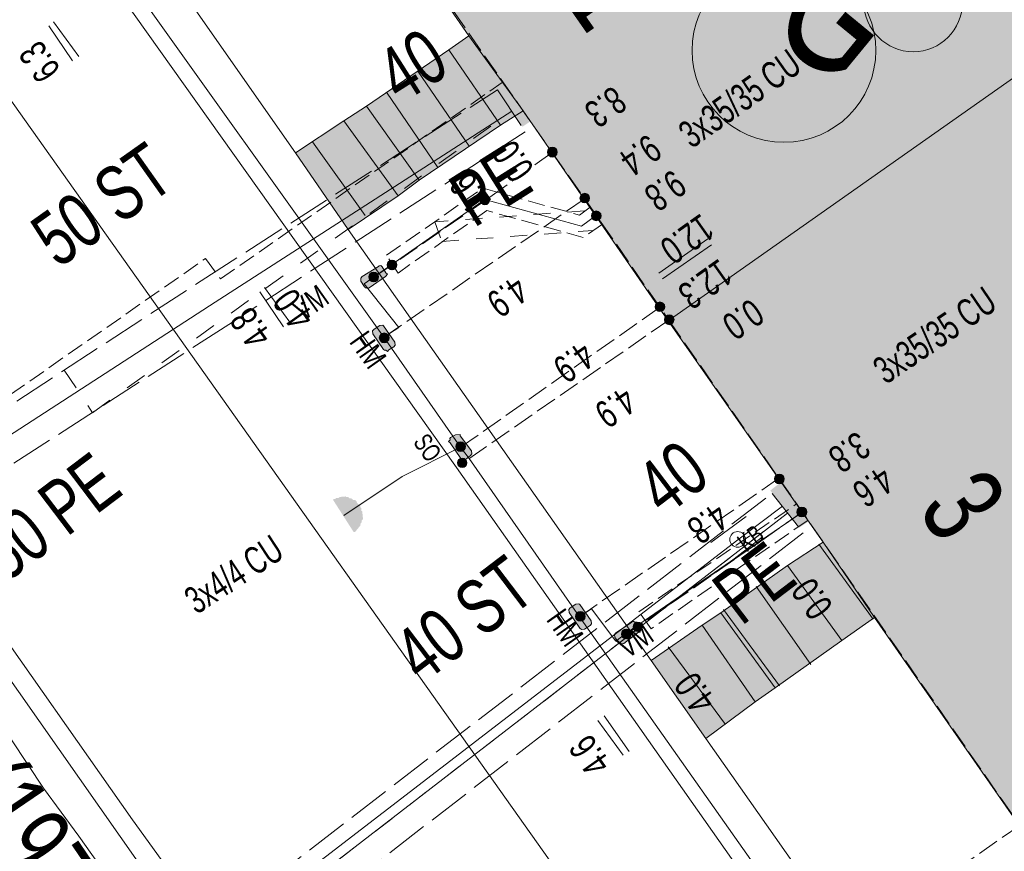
# Model space of a CAD drawing. Header units: metres. Extents: x -740 to 758, y -633 to 854.
# Tile 694 of 1056: x 207 to 226, y -105 to -89. Entities that reach past the tile are written whole.
import ezdxf

# ---------------------------------------------------------------- set-up
doc = ezdxf.new("R2010")
doc.units = ezdxf.units.M
doc.header["$MEASUREMENT"] = 0
for name, pattern in [('333_125', [0.4576, 0.3328, -0.1248]), ('333_333', [0.6656, 0.3328, -0.3328]), ('416_125', [0.5408, 0.416, -0.1248]), ('416_416', [0.832, 0.416, -0.416]), ('832_208', [1.04, 0.832, -0.208])]:
    doc.linetypes.add(name, pattern=pattern)
for name, color, linetype in [('Gas.LOVION', 7, 'Continuous'), ('Grundkarte.LOVION', 7, 'Continuous'), ('Grundkarte_Text.LOVION', 7, 'Continuous'), ('Strom.LOVION', 7, 'Continuous'), ('StromBemass.LOVION', 7, 'Continuous'), ('Wasser.LOVION', 7, 'Continuous')]:
    doc.layers.add(name, color=color, linetype=linetype)
doc.styles.add('ERSTELLTER_STIL_1', font='arial.ttf')

msp = doc.modelspace()

# ---------------------------------------------------------------- hatches: boundary and pattern name
at = {"layer": 'Gas.LOVION', "linetype": 'Continuous', "lineweight": 13}
for points in [[(216.234, -89.758), (216.678, -90.365), (216.983, -90.158), (216.552, -89.535)], [(221.684, -98.033), (222.14, -98.624), (222.458, -98.4), (221.986, -97.796)]]:
    msp.add_hatch(color=7, dxfattribs=at).paths.add_polyline_path(points)
at = {"layer": 'Grundkarte.LOVION', "linetype": 'Continuous', "lineweight": 18}
for color, points in [(9, [(216.866, -90.627), (219.69, -94.725), (227.35, -89.336), (227.248, -89.198), (225.807, -87.152), (224.231, -84.942), (223.166, -83.42), (222.548, -82.535), (222.005, -81.82), (220.563, -79.773), (220.257, -79.36), (212.708, -84.679), (215.807, -89.164)]), (254, [(216.866, -90.627), (215.807, -89.164), (215.42, -89.439), (216.421, -90.907)]), (254, [(216.421, -90.907), (215.42, -89.439), (213.813, -90.541), (214.841, -91.978)]), (9, [(223.714, -100.509), (226.532, -104.549), (234.31, -99.148), (234.202, -98.952), (233.04, -97.351), (232.76, -96.906), (232.282, -96.243), (231.631, -95.331), (228.926, -91.547), (227.485, -89.5), (227.35, -89.336), (219.69, -94.725), (222.713, -99.041)]), (254, [(214.841, -91.978), (213.813, -90.541), (213.368, -90.821), (214.427, -92.284)]), (254, [(214.427, -92.284), (213.368, -90.821), (212.424, -91.446), (213.457, -92.941)]), (254, [(223.714, -100.509), (222.713, -99.041), (222.018, -99.493), (223.078, -100.956)]), (254, [(223.078, -100.956), (222.018, -99.493), (220.72, -100.418), (221.779, -101.881)]), (254, [(221.779, -101.881), (220.72, -100.418), (220.359, -100.66), (221.392, -102.155)]), (254, [(221.392, -102.155), (220.359, -100.66), (219.363, -101.348), (220.428, -102.87)])]:
    msp.add_hatch(color=color, dxfattribs=at).paths.add_polyline_path(points)
at = {"layer": 'Strom.LOVION', "linetype": 'Continuous', "lineweight": 13}
for points in [[(217.969, -92.234), (218.598, -93.074), (218.778, -92.952), (218.149, -92.113)], [(214.045, -93.666), (213.724, -93.86), (213.698, -93.893), (213.703, -93.951), (213.773, -94.062), (213.806, -94.089), (213.864, -94.083), (214.182, -93.86), (214.222, -93.812), (214.19, -93.785), (214.12, -93.674), (214.088, -93.648), (214.058, -93.65)], [(213.937, -94.978), (214.144, -95.282), (214.16, -95.296), (214.189, -95.293), (214.221, -95.319), (214.248, -95.287), (214.346, -95.233), (214.372, -95.201), (214.367, -95.142), (214.144, -94.824), (214.127, -94.811), (214.069, -94.817), (213.958, -94.887), (213.931, -94.919)], [(215.445, -97.106), (215.653, -97.411), (215.685, -97.437), (215.743, -97.431), (215.839, -97.348), (215.865, -97.316), (215.859, -97.257), (215.639, -96.969), (215.636, -96.939), (215.548, -96.948), (215.45, -97.002), (215.437, -97.018), (215.44, -97.047), (215.413, -97.079)], [(221.992, -98.017), (222.592, -98.86), (222.772, -98.739), (222.186, -97.88)], [(213.16, -98.216), (213.561, -98.842), (213.59, -98.839), (213.696, -98.71), (213.693, -98.681), (213.719, -98.649), (213.717, -98.62), (213.743, -98.588), (213.729, -98.441), (213.713, -98.428), (213.707, -98.369), (213.691, -98.356), (213.688, -98.327), (213.624, -98.274), (213.621, -98.245), (213.589, -98.218), (213.559, -98.221), (213.511, -98.182), (213.482, -98.184), (213.45, -98.158), (213.421, -98.161), (213.404, -98.148), (213.287, -98.159), (213.274, -98.175), (213.216, -98.181), (213.202, -98.197), (213.173, -98.2)], [(218.193, -100.576), (217.97, -100.258), (217.954, -100.245), (217.896, -100.25), (217.784, -100.32), (217.758, -100.353), (217.764, -100.411), (217.971, -100.716), (218.003, -100.742), (218.061, -100.737), (218.173, -100.667), (218.199, -100.635)], [(218.979, -100.603), (218.674, -100.81), (218.648, -100.842), (218.654, -100.9), (218.737, -100.996), (218.769, -101.022), (218.828, -101.016), (219.116, -100.796), (219.146, -100.793), (219.137, -100.705), (219.07, -100.623), (219.067, -100.594), (219.038, -100.597), (219.022, -100.584), (218.992, -100.587)]]:
    msp.add_hatch(color=7, dxfattribs=at).paths.add_polyline_path(points)
at = {"layer": 'StromBemass.LOVION', "linetype": 'Continuous', "lineweight": 13}
for points in [[(217.507, -91.496), (217.514, -91.487), (217.52, -91.476), (217.524, -91.465), (217.527, -91.454), (217.528, -91.442), (217.528, -91.43), (217.527, -91.419), (217.524, -91.407), (217.52, -91.397), (217.514, -91.386), (217.507, -91.377), (217.499, -91.368), (217.49, -91.361), (217.48, -91.354), (217.469, -91.349), (217.458, -91.346), (217.446, -91.344), (217.435, -91.343), (217.423, -91.344), (217.411, -91.346), (217.4, -91.35), (217.389, -91.355), (217.38, -91.361), (217.371, -91.369), (217.363, -91.377), (217.356, -91.387), (217.35, -91.397), (217.346, -91.408), (217.343, -91.419), (217.341, -91.431), (217.341, -91.443), (217.343, -91.455), (217.346, -91.466), (217.35, -91.477), (217.356, -91.487), (217.363, -91.497), (217.371, -91.505), (217.38, -91.513), (217.39, -91.519), (217.401, -91.524), (217.412, -91.527), (217.423, -91.53), (217.435, -91.53), (217.447, -91.53), (217.458, -91.527), (217.47, -91.524), (217.48, -91.519), (217.49, -91.512), (217.499, -91.505)], [(217.507, -91.496), (217.514, -91.487), (217.52, -91.476), (217.524, -91.465), (217.527, -91.454), (217.528, -91.442), (217.528, -91.43), (217.527, -91.419), (217.524, -91.407), (217.52, -91.397), (217.514, -91.386), (217.507, -91.377), (217.499, -91.368), (217.49, -91.361), (217.48, -91.354), (217.469, -91.349), (217.458, -91.346), (217.446, -91.344), (217.435, -91.343), (217.423, -91.344), (217.411, -91.346), (217.4, -91.35), (217.389, -91.355), (217.38, -91.361), (217.371, -91.369), (217.363, -91.377), (217.356, -91.387), (217.35, -91.397), (217.346, -91.408), (217.343, -91.419), (217.341, -91.431), (217.341, -91.443), (217.343, -91.455), (217.346, -91.466), (217.35, -91.477), (217.356, -91.487), (217.363, -91.497), (217.371, -91.505), (217.38, -91.513), (217.39, -91.519), (217.401, -91.524), (217.412, -91.527), (217.423, -91.53), (217.435, -91.53), (217.447, -91.53), (217.458, -91.527), (217.47, -91.524), (217.48, -91.519), (217.49, -91.512), (217.499, -91.505)], [(217.508, -91.493), (217.515, -91.483), (217.521, -91.473), (217.525, -91.462), (217.528, -91.45), (217.529, -91.439), (217.529, -91.427), (217.528, -91.415), (217.525, -91.404), (217.52, -91.393), (217.515, -91.383), (217.508, -91.373), (217.5, -91.364), (217.491, -91.357), (217.481, -91.351), (217.47, -91.346), (217.459, -91.342), (217.447, -91.34), (217.435, -91.339), (217.424, -91.34), (217.412, -91.342), (217.401, -91.346), (217.39, -91.351), (217.38, -91.357), (217.371, -91.365), (217.363, -91.373), (217.356, -91.383), (217.351, -91.393), (217.346, -91.404), (217.344, -91.416), (217.342, -91.427), (217.342, -91.439), (217.344, -91.451), (217.347, -91.462), (217.351, -91.473), (217.357, -91.484), (217.364, -91.493), (217.372, -91.502), (217.381, -91.509), (217.391, -91.515), (217.401, -91.52), (217.413, -91.524), (217.424, -91.526), (217.436, -91.527), (217.448, -91.526), (217.459, -91.524), (217.471, -91.52), (217.481, -91.515), (217.491, -91.509), (217.5, -91.501)], [(216.19, -92.426), (216.196, -92.417), (216.202, -92.407), (216.206, -92.396), (216.209, -92.385), (216.21, -92.374), (216.21, -92.362), (216.209, -92.351), (216.206, -92.34), (216.202, -92.329), (216.196, -92.319), (216.189, -92.31), (216.181, -92.301), (216.172, -92.294), (216.163, -92.288), (216.152, -92.283), (216.141, -92.279), (216.13, -92.277), (216.119, -92.277), (216.107, -92.277), (216.096, -92.28), (216.085, -92.283), (216.074, -92.288), (216.065, -92.294), (216.056, -92.302), (216.048, -92.31), (216.041, -92.319), (216.036, -92.329), (216.032, -92.34), (216.029, -92.351), (216.027, -92.363), (216.027, -92.374), (216.029, -92.386), (216.032, -92.397), (216.036, -92.407), (216.042, -92.417), (216.048, -92.427), (216.056, -92.435), (216.065, -92.442), (216.075, -92.448), (216.085, -92.453), (216.096, -92.457), (216.108, -92.459), (216.119, -92.46), (216.131, -92.459), (216.142, -92.457), (216.153, -92.453), (216.163, -92.448), (216.173, -92.442), (216.182, -92.435)], [(216.192, -92.426), (216.199, -92.416), (216.204, -92.406), (216.208, -92.396), (216.211, -92.384), (216.213, -92.373), (216.213, -92.361), (216.211, -92.35), (216.208, -92.339), (216.204, -92.328), (216.198, -92.318), (216.192, -92.309), (216.184, -92.301), (216.175, -92.293), (216.165, -92.287), (216.155, -92.282), (216.144, -92.279), (216.132, -92.277), (216.121, -92.276), (216.109, -92.277), (216.098, -92.279), (216.087, -92.282), (216.077, -92.287), (216.067, -92.294), (216.058, -92.301), (216.05, -92.309), (216.044, -92.319), (216.038, -92.329), (216.034, -92.34), (216.031, -92.351), (216.03, -92.362), (216.03, -92.374), (216.031, -92.385), (216.034, -92.396), (216.038, -92.407), (216.044, -92.417), (216.051, -92.426), (216.059, -92.434), (216.068, -92.442), (216.077, -92.448), (216.088, -92.453), (216.099, -92.456), (216.11, -92.458), (216.121, -92.459), (216.133, -92.458), (216.144, -92.456), (216.155, -92.453), (216.166, -92.448), (216.175, -92.441), (216.184, -92.434)], [(218.141, -92.392), (218.148, -92.382), (218.154, -92.372), (218.158, -92.361), (218.161, -92.349), (218.162, -92.338), (218.162, -92.326), (218.161, -92.314), (218.158, -92.303), (218.153, -92.292), (218.148, -92.281), (218.141, -92.272), (218.133, -92.263), (218.124, -92.256), (218.114, -92.249), (218.103, -92.244), (218.092, -92.241), (218.08, -92.239), (218.068, -92.238), (218.056, -92.239), (218.045, -92.241), (218.033, -92.245), (218.023, -92.25), (218.013, -92.256), (218.004, -92.264), (217.996, -92.272), (217.989, -92.282), (217.983, -92.292), (217.979, -92.303), (217.976, -92.315), (217.974, -92.327), (217.975, -92.338), (217.976, -92.35), (217.979, -92.361), (217.983, -92.372), (217.989, -92.383), (217.996, -92.392), (218.004, -92.401), (218.013, -92.408), (218.023, -92.415), (218.034, -92.42), (218.045, -92.423), (218.057, -92.426), (218.069, -92.426), (218.081, -92.425), (218.092, -92.423), (218.103, -92.42), (218.114, -92.414), (218.124, -92.408), (218.133, -92.401)], [(218.363, -92.737), (218.37, -92.727), (218.375, -92.717), (218.38, -92.706), (218.383, -92.694), (218.384, -92.683), (218.384, -92.671), (218.383, -92.659), (218.38, -92.647), (218.375, -92.636), (218.369, -92.626), (218.362, -92.616), (218.354, -92.608), (218.345, -92.6), (218.335, -92.594), (218.324, -92.589), (218.313, -92.585), (218.301, -92.583), (218.289, -92.582), (218.277, -92.583), (218.266, -92.585), (218.254, -92.589), (218.244, -92.594), (218.234, -92.6), (218.224, -92.608), (218.216, -92.617), (218.209, -92.626), (218.204, -92.637), (218.199, -92.648), (218.196, -92.659), (218.195, -92.671), (218.195, -92.683), (218.197, -92.695), (218.2, -92.706), (218.204, -92.718), (218.21, -92.728), (218.217, -92.738), (218.225, -92.746), (218.234, -92.754), (218.244, -92.76), (218.255, -92.765), (218.266, -92.769), (218.278, -92.771), (218.29, -92.772), (218.302, -92.771), (218.313, -92.769), (218.325, -92.765), (218.336, -92.76), (218.346, -92.753), (218.355, -92.746)], [(218.363, -92.737), (218.37, -92.727), (218.375, -92.717), (218.38, -92.706), (218.383, -92.694), (218.384, -92.683), (218.384, -92.671), (218.383, -92.659), (218.38, -92.647), (218.375, -92.636), (218.369, -92.626), (218.362, -92.616), (218.354, -92.608), (218.345, -92.6), (218.335, -92.594), (218.324, -92.589), (218.313, -92.585), (218.301, -92.583), (218.289, -92.582), (218.277, -92.583), (218.266, -92.585), (218.254, -92.589), (218.244, -92.594), (218.234, -92.6), (218.224, -92.608), (218.216, -92.617), (218.209, -92.626), (218.204, -92.637), (218.199, -92.648), (218.196, -92.659), (218.195, -92.671), (218.195, -92.683), (218.197, -92.695), (218.2, -92.706), (218.204, -92.718), (218.21, -92.728), (218.217, -92.738), (218.225, -92.746), (218.234, -92.754), (218.244, -92.76), (218.255, -92.765), (218.266, -92.769), (218.278, -92.771), (218.29, -92.772), (218.302, -92.771), (218.313, -92.769), (218.325, -92.765), (218.336, -92.76), (218.346, -92.753), (218.355, -92.746)], [(214.379, -93.693), (214.386, -93.684), (214.392, -93.673), (214.396, -93.662), (214.399, -93.651), (214.4, -93.639), (214.4, -93.628), (214.399, -93.616), (214.396, -93.605), (214.391, -93.594), (214.386, -93.584), (214.379, -93.574), (214.371, -93.566), (214.362, -93.558), (214.352, -93.552), (214.341, -93.547), (214.33, -93.543), (214.318, -93.541), (214.307, -93.541), (214.295, -93.541), (214.284, -93.544), (214.272, -93.547), (214.262, -93.552), (214.252, -93.559), (214.243, -93.566), (214.235, -93.575), (214.228, -93.584), (214.222, -93.594), (214.218, -93.605), (214.215, -93.617), (214.214, -93.628), (214.214, -93.64), (214.215, -93.652), (214.218, -93.663), (214.223, -93.674), (214.228, -93.684), (214.235, -93.694), (214.243, -93.702), (214.252, -93.71), (214.262, -93.716), (214.273, -93.721), (214.284, -93.724), (214.296, -93.727), (214.307, -93.727), (214.319, -93.727), (214.331, -93.724), (214.342, -93.721), (214.352, -93.716), (214.362, -93.709), (214.371, -93.702)], [(214.382, -93.693), (214.389, -93.684), (214.394, -93.673), (214.398, -93.662), (214.401, -93.651), (214.403, -93.639), (214.403, -93.628), (214.401, -93.616), (214.398, -93.605), (214.394, -93.594), (214.388, -93.584), (214.381, -93.574), (214.373, -93.566), (214.364, -93.558), (214.354, -93.552), (214.344, -93.547), (214.333, -93.543), (214.321, -93.541), (214.309, -93.541), (214.298, -93.541), (214.286, -93.544), (214.275, -93.547), (214.264, -93.552), (214.255, -93.559), (214.245, -93.566), (214.238, -93.575), (214.231, -93.584), (214.225, -93.594), (214.221, -93.605), (214.218, -93.617), (214.216, -93.628), (214.216, -93.64), (214.218, -93.652), (214.221, -93.663), (214.225, -93.674), (214.231, -93.684), (214.238, -93.694), (214.246, -93.702), (214.255, -93.71), (214.265, -93.716), (214.276, -93.721), (214.287, -93.724), (214.298, -93.726), (214.31, -93.727), (214.322, -93.726), (214.333, -93.724), (214.344, -93.721), (214.355, -93.715), (214.365, -93.709), (214.374, -93.702)], [(214.022, -93.929), (214.029, -93.919), (214.035, -93.909), (214.039, -93.898), (214.042, -93.887), (214.043, -93.875), (214.043, -93.863), (214.042, -93.851), (214.039, -93.84), (214.035, -93.829), (214.029, -93.819), (214.022, -93.809), (214.014, -93.801), (214.005, -93.793), (213.995, -93.787), (213.984, -93.782), (213.973, -93.778), (213.961, -93.776), (213.949, -93.775), (213.938, -93.776), (213.926, -93.778), (213.915, -93.782), (213.904, -93.787), (213.894, -93.793), (213.885, -93.801), (213.877, -93.81), (213.87, -93.819), (213.865, -93.829), (213.86, -93.84), (213.857, -93.852), (213.856, -93.864), (213.856, -93.875), (213.857, -93.887), (213.86, -93.899), (213.865, -93.909), (213.871, -93.92), (213.878, -93.929), (213.886, -93.938), (213.895, -93.945), (213.905, -93.952), (213.915, -93.957), (213.927, -93.96), (213.938, -93.962), (213.95, -93.963), (213.962, -93.962), (213.973, -93.96), (213.985, -93.956), (213.995, -93.951), (214.005, -93.945), (214.014, -93.937)], [(219.605, -94.508), (219.612, -94.498), (219.617, -94.488), (219.621, -94.477), (219.624, -94.466), (219.626, -94.454), (219.626, -94.443), (219.624, -94.431), (219.621, -94.42), (219.617, -94.409), (219.611, -94.399), (219.604, -94.389), (219.596, -94.381), (219.587, -94.373), (219.577, -94.367), (219.567, -94.362), (219.556, -94.359), (219.544, -94.356), (219.533, -94.356), (219.521, -94.356), (219.509, -94.359), (219.498, -94.362), (219.488, -94.367), (219.478, -94.374), (219.469, -94.381), (219.461, -94.39), (219.454, -94.399), (219.449, -94.409), (219.444, -94.42), (219.442, -94.432), (219.44, -94.443), (219.44, -94.455), (219.442, -94.466), (219.445, -94.478), (219.449, -94.488), (219.455, -94.499), (219.461, -94.508), (219.469, -94.517), (219.479, -94.524), (219.488, -94.53), (219.499, -94.535), (219.51, -94.539), (219.522, -94.541), (219.533, -94.542), (219.545, -94.541), (219.556, -94.539), (219.567, -94.535), (219.578, -94.53), (219.588, -94.524), (219.597, -94.516)], [(219.786, -94.758), (219.793, -94.749), (219.799, -94.738), (219.803, -94.728), (219.806, -94.716), (219.807, -94.705), (219.807, -94.693), (219.806, -94.682), (219.803, -94.67), (219.798, -94.66), (219.793, -94.649), (219.786, -94.64), (219.778, -94.632), (219.769, -94.624), (219.759, -94.618), (219.749, -94.613), (219.738, -94.61), (219.726, -94.607), (219.715, -94.607), (219.703, -94.607), (219.692, -94.61), (219.68, -94.613), (219.67, -94.618), (219.66, -94.625), (219.651, -94.632), (219.643, -94.64), (219.636, -94.65), (219.631, -94.66), (219.627, -94.671), (219.624, -94.682), (219.622, -94.694), (219.622, -94.705), (219.624, -94.717), (219.627, -94.728), (219.631, -94.739), (219.637, -94.749), (219.644, -94.759), (219.652, -94.767), (219.661, -94.774), (219.67, -94.781), (219.681, -94.785), (219.692, -94.789), (219.704, -94.791), (219.715, -94.792), (219.727, -94.791), (219.738, -94.789), (219.749, -94.785), (219.76, -94.78), (219.769, -94.774), (219.778, -94.767)], [(219.785, -94.762), (219.792, -94.752), (219.798, -94.742), (219.802, -94.731), (219.805, -94.72), (219.806, -94.709), (219.806, -94.697), (219.805, -94.686), (219.802, -94.674), (219.797, -94.664), (219.792, -94.653), (219.785, -94.644), (219.777, -94.636), (219.768, -94.628), (219.758, -94.622), (219.748, -94.617), (219.737, -94.614), (219.725, -94.611), (219.714, -94.611), (219.702, -94.611), (219.691, -94.614), (219.68, -94.617), (219.669, -94.622), (219.659, -94.629), (219.65, -94.636), (219.642, -94.644), (219.636, -94.654), (219.63, -94.664), (219.626, -94.675), (219.623, -94.686), (219.622, -94.698), (219.622, -94.709), (219.623, -94.721), (219.626, -94.732), (219.63, -94.743), (219.636, -94.753), (219.643, -94.762), (219.651, -94.771), (219.66, -94.778), (219.67, -94.784), (219.68, -94.789), (219.691, -94.793), (219.703, -94.795), (219.714, -94.796), (219.726, -94.795), (219.737, -94.793), (219.748, -94.789), (219.759, -94.784), (219.769, -94.778), (219.777, -94.77)], [(219.786, -94.765), (219.793, -94.756), (219.798, -94.745), (219.803, -94.735), (219.806, -94.723), (219.807, -94.712), (219.807, -94.7), (219.805, -94.688), (219.803, -94.677), (219.798, -94.666), (219.793, -94.656), (219.786, -94.647), (219.778, -94.638), (219.769, -94.631), (219.759, -94.625), (219.748, -94.62), (219.737, -94.616), (219.726, -94.614), (219.714, -94.613), (219.702, -94.614), (219.691, -94.616), (219.68, -94.62), (219.669, -94.625), (219.66, -94.631), (219.651, -94.639), (219.643, -94.647), (219.636, -94.657), (219.63, -94.667), (219.626, -94.678), (219.623, -94.689), (219.622, -94.701), (219.622, -94.712), (219.623, -94.724), (219.626, -94.735), (219.63, -94.746), (219.636, -94.756), (219.643, -94.766), (219.651, -94.774), (219.66, -94.781), (219.67, -94.788), (219.68, -94.793), (219.692, -94.796), (219.703, -94.798), (219.715, -94.799), (219.726, -94.798), (219.738, -94.796), (219.749, -94.792), (219.759, -94.787), (219.769, -94.781), (219.778, -94.774)], [(214.229, -95.116), (214.236, -95.107), (214.242, -95.096), (214.247, -95.085), (214.249, -95.073), (214.251, -95.062), (214.251, -95.05), (214.249, -95.038), (214.246, -95.026), (214.242, -95.015), (214.236, -95.005), (214.229, -94.995), (214.221, -94.986), (214.212, -94.979), (214.201, -94.972), (214.191, -94.967), (214.179, -94.964), (214.168, -94.961), (214.156, -94.961), (214.144, -94.961), (214.132, -94.964), (214.121, -94.967), (214.11, -94.973), (214.1, -94.979), (214.09, -94.987), (214.082, -94.995), (214.075, -95.005), (214.07, -95.016), (214.065, -95.027), (214.062, -95.038), (214.061, -95.05), (214.061, -95.062), (214.062, -95.074), (214.065, -95.086), (214.07, -95.097), (214.076, -95.107), (214.083, -95.117), (214.091, -95.125), (214.1, -95.133), (214.11, -95.139), (214.121, -95.144), (214.133, -95.148), (214.144, -95.15), (214.156, -95.151), (214.168, -95.15), (214.18, -95.148), (214.191, -95.144), (214.202, -95.139), (214.212, -95.133), (214.221, -95.125)], [(215.718, -97.237), (215.725, -97.227), (215.731, -97.217), (215.735, -97.206), (215.738, -97.194), (215.739, -97.183), (215.739, -97.171), (215.738, -97.159), (215.735, -97.148), (215.73, -97.136), (215.725, -97.126), (215.718, -97.117), (215.709, -97.108), (215.7, -97.1), (215.69, -97.094), (215.679, -97.089), (215.668, -97.085), (215.656, -97.083), (215.645, -97.082), (215.633, -97.083), (215.621, -97.085), (215.61, -97.089), (215.599, -97.094), (215.589, -97.101), (215.58, -97.108), (215.572, -97.117), (215.565, -97.127), (215.559, -97.137), (215.555, -97.148), (215.552, -97.16), (215.55, -97.171), (215.55, -97.183), (215.552, -97.195), (215.555, -97.207), (215.559, -97.218), (215.565, -97.228), (215.572, -97.238), (215.58, -97.246), (215.589, -97.254), (215.6, -97.26), (215.61, -97.265), (215.622, -97.269), (215.633, -97.271), (215.645, -97.272), (215.657, -97.271), (215.669, -97.269), (215.68, -97.265), (215.691, -97.26), (215.701, -97.253), (215.71, -97.246)], [(215.747, -97.553), (215.754, -97.543), (215.76, -97.533), (215.764, -97.523), (215.767, -97.511), (215.768, -97.5), (215.768, -97.489), (215.767, -97.477), (215.764, -97.466), (215.759, -97.455), (215.754, -97.445), (215.747, -97.436), (215.739, -97.428), (215.73, -97.42), (215.721, -97.414), (215.71, -97.409), (215.699, -97.406), (215.688, -97.404), (215.676, -97.403), (215.665, -97.404), (215.654, -97.406), (215.643, -97.41), (215.632, -97.414), (215.623, -97.421), (215.614, -97.428), (215.606, -97.436), (215.599, -97.446), (215.594, -97.456), (215.59, -97.467), (215.587, -97.478), (215.585, -97.489), (215.585, -97.501), (215.587, -97.512), (215.59, -97.523), (215.594, -97.534), (215.6, -97.544), (215.606, -97.553), (215.614, -97.562), (215.623, -97.569), (215.633, -97.575), (215.643, -97.58), (215.654, -97.583), (215.666, -97.585), (215.677, -97.586), (215.688, -97.585), (215.7, -97.583), (215.711, -97.58), (215.721, -97.575), (215.731, -97.569), (215.74, -97.561)], [(221.932, -97.867), (221.939, -97.858), (221.945, -97.847), (221.95, -97.836), (221.952, -97.825), (221.954, -97.813), (221.954, -97.801), (221.952, -97.789), (221.949, -97.777), (221.945, -97.766), (221.939, -97.756), (221.932, -97.746), (221.924, -97.738), (221.915, -97.73), (221.905, -97.724), (221.894, -97.719), (221.882, -97.715), (221.871, -97.713), (221.859, -97.712), (221.847, -97.713), (221.835, -97.715), (221.824, -97.719), (221.813, -97.724), (221.803, -97.73), (221.794, -97.738), (221.786, -97.747), (221.779, -97.756), (221.773, -97.767), (221.769, -97.778), (221.766, -97.79), (221.764, -97.801), (221.764, -97.813), (221.766, -97.825), (221.769, -97.837), (221.773, -97.848), (221.779, -97.858), (221.786, -97.868), (221.794, -97.876), (221.804, -97.884), (221.814, -97.89), (221.825, -97.895), (221.836, -97.899), (221.848, -97.901), (221.859, -97.902), (221.871, -97.901), (221.883, -97.899), (221.894, -97.895), (221.905, -97.89), (221.915, -97.884), (221.924, -97.876)], [(222.37, -98.513), (222.377, -98.503), (222.383, -98.493), (222.387, -98.482), (222.39, -98.47), (222.391, -98.459), (222.391, -98.447), (222.39, -98.435), (222.387, -98.423), (222.382, -98.412), (222.377, -98.402), (222.37, -98.392), (222.361, -98.384), (222.352, -98.376), (222.342, -98.37), (222.331, -98.365), (222.32, -98.361), (222.308, -98.359), (222.297, -98.358), (222.285, -98.359), (222.273, -98.361), (222.262, -98.365), (222.251, -98.37), (222.241, -98.377), (222.232, -98.384), (222.224, -98.393), (222.217, -98.402), (222.211, -98.413), (222.207, -98.424), (222.204, -98.435), (222.202, -98.447), (222.202, -98.459), (222.204, -98.471), (222.207, -98.482), (222.211, -98.494), (222.217, -98.504), (222.224, -98.514), (222.232, -98.522), (222.241, -98.53), (222.251, -98.536), (222.262, -98.541), (222.274, -98.545), (222.285, -98.547), (222.297, -98.548), (222.309, -98.547), (222.321, -98.545), (222.332, -98.541), (222.343, -98.536), (222.353, -98.529), (222.362, -98.522)], [(222.375, -98.51), (222.382, -98.5), (222.387, -98.49), (222.392, -98.479), (222.395, -98.467), (222.396, -98.455), (222.396, -98.443), (222.395, -98.431), (222.392, -98.42), (222.387, -98.409), (222.381, -98.398), (222.374, -98.389), (222.366, -98.38), (222.357, -98.372), (222.347, -98.366), (222.336, -98.361), (222.325, -98.357), (222.313, -98.355), (222.301, -98.354), (222.289, -98.355), (222.277, -98.357), (222.266, -98.361), (222.255, -98.366), (222.245, -98.373), (222.236, -98.38), (222.228, -98.389), (222.221, -98.399), (222.215, -98.409), (222.211, -98.42), (222.208, -98.432), (222.206, -98.444), (222.206, -98.456), (222.208, -98.468), (222.211, -98.479), (222.215, -98.49), (222.221, -98.501), (222.228, -98.51), (222.236, -98.519), (222.245, -98.527), (222.256, -98.533), (222.266, -98.538), (222.278, -98.542), (222.29, -98.544), (222.301, -98.545), (222.313, -98.544), (222.325, -98.542), (222.336, -98.538), (222.347, -98.533), (222.357, -98.526), (222.366, -98.519)], [(222.375, -98.512), (222.382, -98.503), (222.388, -98.492), (222.392, -98.481), (222.395, -98.47), (222.397, -98.458), (222.397, -98.446), (222.395, -98.434), (222.392, -98.423), (222.388, -98.412), (222.382, -98.401), (222.375, -98.392), (222.367, -98.383), (222.358, -98.376), (222.347, -98.369), (222.337, -98.364), (222.325, -98.361), (222.314, -98.358), (222.302, -98.358), (222.29, -98.358), (222.278, -98.361), (222.267, -98.364), (222.256, -98.37), (222.246, -98.376), (222.237, -98.384), (222.229, -98.392), (222.222, -98.402), (222.217, -98.412), (222.212, -98.423), (222.209, -98.435), (222.208, -98.447), (222.208, -98.458), (222.209, -98.47), (222.212, -98.482), (222.217, -98.493), (222.223, -98.503), (222.23, -98.513), (222.238, -98.521), (222.247, -98.529), (222.257, -98.535), (222.268, -98.54), (222.279, -98.544), (222.291, -98.546), (222.303, -98.547), (222.314, -98.546), (222.326, -98.544), (222.337, -98.54), (222.348, -98.535), (222.358, -98.529), (222.367, -98.521)], [(218.053, -100.549), (218.06, -100.539), (218.066, -100.529), (218.07, -100.518), (218.073, -100.506), (218.075, -100.494), (218.075, -100.482), (218.073, -100.47), (218.07, -100.459), (218.066, -100.448), (218.06, -100.437), (218.053, -100.428), (218.045, -100.419), (218.035, -100.411), (218.025, -100.405), (218.014, -100.4), (218.003, -100.396), (217.991, -100.394), (217.979, -100.393), (217.967, -100.394), (217.956, -100.396), (217.944, -100.4), (217.934, -100.405), (217.923, -100.412), (217.914, -100.419), (217.906, -100.428), (217.899, -100.438), (217.893, -100.448), (217.889, -100.459), (217.886, -100.471), (217.885, -100.483), (217.885, -100.495), (217.886, -100.507), (217.889, -100.518), (217.894, -100.529), (217.899, -100.54), (217.906, -100.549), (217.915, -100.558), (217.924, -100.566), (217.934, -100.572), (217.945, -100.577), (217.956, -100.581), (217.968, -100.583), (217.98, -100.584), (217.992, -100.583), (218.004, -100.581), (218.015, -100.577), (218.026, -100.572), (218.036, -100.565), (218.045, -100.558)], [(218.952, -100.891), (218.959, -100.881), (218.965, -100.871), (218.969, -100.86), (218.972, -100.848), (218.974, -100.836), (218.974, -100.825), (218.972, -100.813), (218.969, -100.801), (218.965, -100.79), (218.959, -100.78), (218.952, -100.77), (218.944, -100.762), (218.935, -100.754), (218.925, -100.748), (218.914, -100.743), (218.903, -100.739), (218.891, -100.737), (218.879, -100.736), (218.867, -100.737), (218.855, -100.739), (218.844, -100.743), (218.833, -100.748), (218.823, -100.754), (218.814, -100.762), (218.806, -100.771), (218.799, -100.78), (218.793, -100.791), (218.789, -100.802), (218.786, -100.813), (218.785, -100.825), (218.785, -100.837), (218.786, -100.849), (218.789, -100.86), (218.794, -100.871), (218.8, -100.882), (218.807, -100.891), (218.815, -100.9), (218.824, -100.908), (218.834, -100.914), (218.845, -100.919), (218.856, -100.923), (218.868, -100.925), (218.88, -100.925), (218.891, -100.925), (218.903, -100.922), (218.914, -100.919), (218.925, -100.914), (218.935, -100.907), (218.944, -100.9)], [(219.172, -100.751), (219.179, -100.741), (219.184, -100.731), (219.188, -100.72), (219.191, -100.709), (219.193, -100.698), (219.192, -100.686), (219.191, -100.675), (219.188, -100.663), (219.184, -100.653), (219.178, -100.643), (219.171, -100.633), (219.163, -100.625), (219.155, -100.618), (219.145, -100.611), (219.134, -100.607), (219.123, -100.603), (219.112, -100.601), (219.1, -100.6), (219.089, -100.601), (219.078, -100.603), (219.067, -100.607), (219.056, -100.612), (219.046, -100.618), (219.037, -100.625), (219.03, -100.634), (219.023, -100.643), (219.017, -100.653), (219.013, -100.664), (219.01, -100.675), (219.009, -100.687), (219.009, -100.698), (219.01, -100.71), (219.013, -100.721), (219.018, -100.732), (219.023, -100.742), (219.03, -100.751), (219.038, -100.759), (219.047, -100.767), (219.057, -100.773), (219.067, -100.778), (219.078, -100.781), (219.089, -100.783), (219.101, -100.784), (219.113, -100.783), (219.124, -100.781), (219.135, -100.778), (219.145, -100.773), (219.155, -100.766), (219.164, -100.759)], [(219.172, -100.751), (219.179, -100.741), (219.184, -100.731), (219.188, -100.72), (219.191, -100.709), (219.193, -100.698), (219.192, -100.686), (219.191, -100.675), (219.188, -100.663), (219.184, -100.653), (219.178, -100.643), (219.171, -100.633), (219.163, -100.625), (219.155, -100.618), (219.145, -100.611), (219.134, -100.607), (219.123, -100.603), (219.112, -100.601), (219.1, -100.6), (219.089, -100.601), (219.078, -100.603), (219.067, -100.607), (219.056, -100.612), (219.046, -100.618), (219.037, -100.625), (219.03, -100.634), (219.023, -100.643), (219.017, -100.653), (219.013, -100.664), (219.01, -100.675), (219.009, -100.687), (219.009, -100.698), (219.01, -100.71), (219.013, -100.721), (219.018, -100.732), (219.023, -100.742), (219.03, -100.751), (219.038, -100.759), (219.047, -100.767), (219.057, -100.773), (219.067, -100.778), (219.078, -100.781), (219.089, -100.783), (219.101, -100.784), (219.113, -100.783), (219.124, -100.781), (219.135, -100.778), (219.145, -100.773), (219.155, -100.766), (219.164, -100.759)]]:
    msp.add_hatch(color=7, dxfattribs=at).paths.add_polyline_path(points)
at = {"layer": 'Wasser.LOVION', "linetype": 'Continuous', "lineweight": 13}
for points in [[(216.435, -90.3), (216.852, -90.939), (217.157, -90.732), (216.756, -90.106)], [(221.786, -98.171), (222.243, -98.761), (222.547, -98.554), (222.088, -97.934)]]:
    msp.add_hatch(color=7, dxfattribs=at).paths.add_polyline_path(points)

# ---------------------------------------------------------------- linework, layer by layer
at = {"layer": 'Gas.LOVION', "color": 5, "linetype": 'Continuous', "lineweight": 18}
for points in [[(247.544, -148.956), (245.732, -146.444), (241.281, -141.278), (240.336, -140.233), (236.034, -143.239), (228.887, -133.165), (225.033, -127.601), (220.305, -120.807), (217.287, -116.551), (214.679, -112.845), (212.587, -109.887), (210.594, -107.038), (204.242, -97.994), (203.693, -97.22), (197.631, -88.119), (184.686, -97.645), (177.765, -102.43), (156.123, -117.625), (134.48, -133.115), (128.45, -137.34)], [(210.594, -107.038), (210.676, -106.971), (221.054, -98.996), (221.92, -98.335)]]:
    msp.add_lwpolyline(points, dxfattribs=at)
at = {"layer": 'Gas.LOVION', "color": 5, "linetype": '333_125', "lineweight": 18}
msp.add_lwpolyline([(204.242, -97.994), (210.675, -93.508), (210.965, -93.908), (216.458, -90.076)], dxfattribs=at)
at = {"layer": 'Gas.LOVION', "color": 251, "linetype": 'Continuous', "lineweight": 13}
for points in [[(221.216, -98.537), (220.527, -99.047)], [(221.535, -98.934), (220.862, -99.458)]]:
    msp.add_lwpolyline(points, dxfattribs=at)
at = {"layer": 'Gas.LOVION', "color": 5, "linetype": 'Continuous', "lineweight": 18}
msp.add_circle((221.951, -89.452), 1.791, dxfattribs=at)
at = {"layer": 'Gas.LOVION', "color": 251, "linetype": 'Continuous', "lineweight": 13}
msp.add_circle((221.048, -98.986), 0.153, dxfattribs=at)
at = {"layer": 'Grundkarte.LOVION', "color": 253, "linetype": 'Continuous', "lineweight": 18}
msp.add_lwpolyline([(243.054, -113.012), (232.627, -120.327), (227.43, -112.825), (226.435, -111.415), (220.428, -102.87), (219.363, -101.348), (213.457, -92.941), (212.424, -91.446), (208.713, -86.134), (209.538, -82.181), (306.193, -14.24)], dxfattribs=at)
at = {"layer": 'Grundkarte.LOVION', "color": 8, "linetype": 'Continuous', "lineweight": 18}
for points in [[(243.054, -113.012), (232.627, -120.327), (227.43, -112.825), (226.435, -111.415), (220.428, -102.87), (219.363, -101.348), (213.457, -92.941), (212.424, -91.446), (208.713, -86.134), (209.538, -82.181), (306.193, -14.24)], [(231.279, -124.981), (230.182, -123.433), (229.052, -121.859), (227.955, -120.311), (226.852, -118.704), (224.658, -115.609), (223.555, -114.002), (222.458, -112.454), (221.355, -110.848), (220.258, -109.3), (206.442, -89.814), (206.128, -89.017), (205.938, -88.592), (205.781, -88.194), (205.65, -87.763), (205.525, -87.391), (205.328, -86.583), (205.288, -86.173), (205.222, -85.795), (205.24, -85.38), (205.223, -85.204)], [(215.42, -89.439), (216.421, -90.907)], [(213.368, -90.821), (214.427, -92.284)], [(222.018, -99.493), (223.078, -100.956)], [(220.359, -100.66), (221.392, -102.155)], [(208.851, -105.686), (208.2, -104.775), (207.517, -103.836), (206.893, -102.893)]]:
    msp.add_lwpolyline(points, dxfattribs=at)
for points in [[(216.866, -90.627), (215.807, -89.164), (212.708, -84.679), (220.257, -79.36), (220.563, -79.773), (222.005, -81.82), (222.548, -82.535), (223.166, -83.42), (224.231, -84.942), (225.807, -87.152), (227.248, -89.198), (227.35, -89.336), (219.69, -94.725)], [(192.336, -94.267), (194.801, -92.578), (209.538, -82.181), (208.713, -86.134), (212.424, -91.446), (213.457, -92.941), (219.363, -101.348), (220.428, -102.87), (226.435, -111.415), (227.43, -112.825), (232.627, -120.327), (243.723, -136.177), (247.968, -136.974), (229.741, -147.948), (230.725, -143.803), (215.611, -122.227), (196.581, -95.064)], [(192.336, -94.267), (194.801, -92.578), (209.538, -82.181), (208.713, -86.134), (212.424, -91.446), (213.457, -92.941), (219.363, -101.348), (220.428, -102.87), (226.435, -111.415), (227.43, -112.825), (232.627, -120.327), (243.723, -136.177), (247.968, -136.974), (229.741, -147.948), (230.725, -143.803), (215.611, -122.227), (196.581, -95.064)], [(223.714, -100.509), (222.713, -99.041), (219.69, -94.725), (227.35, -89.336), (227.485, -89.5), (228.926, -91.547), (231.631, -95.331), (232.282, -96.243), (232.76, -96.906), (233.04, -97.351), (234.202, -98.952), (234.31, -99.148), (226.532, -104.549)]]:
    msp.add_lwpolyline(points, close=True, dxfattribs=at)
at = {"layer": 'Grundkarte.LOVION', "color": 251, "linetype": 'Continuous', "lineweight": 13}
for points in [[(216.866, -90.627), (216.421, -90.907), (215.42, -89.439), (215.807, -89.164)], [(216.421, -90.907), (214.841, -91.978), (213.813, -90.541), (215.42, -89.439)], [(214.841, -91.978), (214.427, -92.284), (213.368, -90.821), (213.813, -90.541)], [(214.427, -92.284), (213.457, -92.941), (212.424, -91.446), (213.368, -90.821)], [(223.714, -100.509), (223.078, -100.956), (222.018, -99.493), (222.713, -99.041)], [(223.078, -100.956), (221.779, -101.881), (220.72, -100.418), (222.018, -99.493)], [(221.779, -101.881), (221.392, -102.155), (220.359, -100.66), (220.72, -100.418)], [(221.392, -102.155), (220.428, -102.87), (219.363, -101.348), (220.359, -100.66)]]:
    msp.add_lwpolyline(points, close=True, dxfattribs=at)
for points in [[(214.81, -89.853), (215.811, -91.321)], [(214.2, -90.267), (215.201, -91.736)], [(212.758, -91.236), (213.785, -92.672)], [(222.628, -99.078), (223.687, -100.541)], [(221.409, -99.907), (222.474, -101.428)], [(220.773, -100.353), (221.864, -101.843)], [(219.691, -101.08), (220.814, -102.596)]]:
    msp.add_lwpolyline(points, dxfattribs=at)
at = {"layer": 'Strom.LOVION', "color": 150, "linetype": 'Continuous', "lineweight": 18}
for points in [[(245.059, -136.845), (244.927, -137.464), (243.784, -137.25), (237.914, -129.061), (237.637, -128.645), (232.085, -120.528), (229.882, -117.344), (225.133, -110.641), (224.291, -109.438), (222.7, -107.214), (217.964, -100.495), (215.815, -97.41), (215.646, -97.19), (214.15, -95.045), (208.67, -87.365), (207.741, -85.874)], [(246.232, -137.055), (246.058, -137.989), (245.319, -137.839), (243.601, -137.505), (237.388, -128.817), (231.994, -120.965), (231.806, -120.703), (229.633, -117.516), (222.466, -107.399), (215.566, -97.582), (208.558, -87.73), (207.489, -86.017)], [(215.646, -97.19), (214.504, -97.759), (213.367, -98.521)]]:
    msp.add_lwpolyline(points, dxfattribs=at)
at = {"layer": 'Strom.LOVION', "color": 7, "linetype": '333_125', "lineweight": 13}
for points in [[(218.173, -92.509), (218.412, -92.84), (218.039, -93.099), (216.155, -92.574), (214.427, -93.792), (214.201, -93.444), (216.083, -92.137), (217.967, -92.662)], [(222.197, -98.293), (222.42, -98.611), (219.361, -100.728), (219.122, -100.397)]]:
    msp.add_lwpolyline(points, close=True, dxfattribs=at)
at = {"layer": 'Strom.LOVION', "color": 5, "linetype": 'Continuous', "lineweight": 18}
for points in [[(214.15, -95.045), (214.442, -94.854), (213.768, -94.004), (213.961, -93.867), (216.119, -92.355), (218.003, -92.881), (218.278, -92.676)], [(217.964, -100.495), (218.2, -100.339), (218.676, -100.972), (218.895, -100.803), (222.302, -98.46)]]:
    msp.add_lwpolyline(points, dxfattribs=at)
at = {"layer": 'Strom.LOVION', "color": 9, "linetype": '333_333', "lineweight": 18}
for points in [[(218.062, -92.579), (215.142, -92.791), (215.283, -93.176), (218.232, -92.962)], [(219.256, -100.561), (222.302, -98.46)]]:
    msp.add_lwpolyline(points, dxfattribs=at)
at = {"layer": 'Strom.LOVION', "color": 7, "linetype": 'Continuous', "lineweight": 13}
for points in [[(214.045, -93.666), (214.058, -93.65), (214.088, -93.648), (214.12, -93.674), (214.19, -93.785), (214.222, -93.812), (214.182, -93.86), (213.864, -94.083), (213.806, -94.089), (213.773, -94.062), (213.703, -93.951), (213.698, -93.893), (213.724, -93.86)], [(213.937, -94.978), (213.931, -94.919), (213.958, -94.887), (214.069, -94.817), (214.127, -94.811), (214.144, -94.824), (214.367, -95.142), (214.372, -95.201), (214.346, -95.233), (214.248, -95.287), (214.221, -95.319), (214.189, -95.293), (214.16, -95.296), (214.144, -95.282)], [(215.445, -97.106), (215.413, -97.079), (215.44, -97.047), (215.437, -97.018), (215.45, -97.002), (215.548, -96.948), (215.636, -96.939), (215.639, -96.969), (215.859, -97.257), (215.865, -97.316), (215.839, -97.348), (215.743, -97.431), (215.685, -97.437), (215.653, -97.411)], [(218.193, -100.576), (218.199, -100.635), (218.173, -100.667), (218.061, -100.737), (218.003, -100.742), (217.971, -100.716), (217.764, -100.411), (217.758, -100.353), (217.784, -100.32), (217.896, -100.25), (217.954, -100.245), (217.97, -100.258)], [(218.979, -100.603), (218.992, -100.587), (219.022, -100.584), (219.038, -100.597), (219.067, -100.594), (219.07, -100.623), (219.137, -100.705), (219.146, -100.793), (219.116, -100.796), (218.828, -101.016), (218.769, -101.022), (218.737, -100.996), (218.654, -100.9), (218.648, -100.842), (218.674, -100.81)]]:
    msp.add_lwpolyline(points, close=True, dxfattribs=at)
at = {"layer": 'Strom.LOVION', "color": 1, "linetype": 'Continuous', "lineweight": 18}
msp.add_circle((224.471, -88.516), 0.96, dxfattribs=at)
at = {"layer": 'StromBemass.LOVION', "color": 7, "linetype": '416_125', "lineweight": 13}
for points in [[(209.443, -80.003), (209.839, -80.571), (212.708, -84.679), (217.434, -91.444), (218.068, -92.342), (219.704, -94.709), (215.69, -97.496)], [(217.434, -91.444), (216.135, -92.369), (214.322, -93.625), (213.961, -93.867)], [(214.15, -95.045), (218.068, -92.342)], [(215.646, -97.19), (219.531, -94.46)], [(219.704, -94.709), (221.852, -97.795), (226.548, -104.562), (222.591, -107.313)], [(217.964, -100.495), (221.852, -97.795)], [(222.302, -98.46), (219.092, -100.695), (218.882, -100.819)]]:
    msp.add_lwpolyline(points, dxfattribs=at)
at = {"layer": 'StromBemass.LOVION', "color": 7, "linetype": 'Continuous', "lineweight": 13}
for points in [[(208.081, -89.654), (207.616, -88.975)], [(208.206, -89.568), (207.711, -88.892)], [(220.465, -93.127), (219.511, -93.797)], [(220.535, -93.239), (219.581, -93.908)], [(212.194, -94.838), (211.729, -94.159)], [(212.319, -94.751), (211.824, -94.076)], [(218.93, -103.12), (218.448, -102.428)], [(218.818, -103.19), (218.324, -102.514)]]:
    msp.add_lwpolyline(points, dxfattribs=at)
for centre, radius in [((217.435, -91.437), 0.0937), ((217.435, -91.437), 0.0937), ((217.436, -91.433), 0.0938), ((216.119, -92.368), 0.0915), ((216.121, -92.368), 0.0916), ((218.068, -92.332), 0.0941), ((218.29, -92.677), 0.0948), ((218.29, -92.677), 0.0948), ((214.307, -93.634), 0.0934), ((214.31, -93.634), 0.0933), ((213.95, -93.869), 0.0939), ((219.533, -94.449), 0.0929), ((219.714, -94.703), 0.0925), ((219.714, -94.706), 0.0928), ((219.715, -94.699), 0.0926), ((214.156, -95.056), 0.0952), ((215.645, -97.177), 0.0946), ((215.677, -97.495), 0.0916), ((221.859, -97.807), 0.0949), ((222.297, -98.453), 0.0947), ((222.301, -98.45), 0.0951), ((222.302, -98.452), 0.0945), ((217.98, -100.488), 0.0952), ((218.879, -100.831), 0.0947), ((219.101, -100.692), 0.092), ((219.101, -100.692), 0.092)]:
    msp.add_circle(centre, radius, dxfattribs=at)
at = {"layer": 'Wasser.LOVION', "color": 150, "linetype": 'Continuous', "lineweight": 18}
for points in [[(198.246, -88.812), (198.686, -89.39), (198.805, -89.541), (202.706, -94.982), (205.162, -98.643), (206.192, -100.109), (209.247, -104.451), (211.213, -107.17), (213.471, -110.318), (216.85, -114.953), (218.074, -116.74), (219.71, -119.107), (225.322, -127.085), (225.822, -127.82), (230.106, -133.844), (234.34, -139.962), (239.181, -147.01), (239.593, -147.591)], [(205.162, -98.643), (205.212, -98.55), (205.511, -97.826), (210.862, -94.362), (216.645, -90.634)], [(211.213, -107.17), (211.247, -107.063), (211.345, -106.713), (222.022, -98.473)]]:
    msp.add_lwpolyline(points, dxfattribs=at)
at = {"layer": 'Wasser.LOVION', "color": 7, "linetype": '832_208', "lineweight": 13}
for points in [[(216.368, -90.218), (216.906, -91.037), (211.126, -94.794), (205.788, -98.242), (205.25, -97.423), (210.585, -93.946)], [(221.719, -98.089), (222.326, -98.857), (211.665, -107.111), (211.055, -106.313)]]:
    msp.add_lwpolyline(points, close=True, dxfattribs=at)
at = {"layer": 'Wasser.LOVION', "color": 252, "linetype": '416_416', "lineweight": 18}
for points in [[(207.917, -95.684), (208.472, -96.517), (216.645, -90.634)], [(211.345, -106.713), (222.022, -98.473)]]:
    msp.add_lwpolyline(points, dxfattribs=at)

# ---------------------------------------------------------------- texts
at = {"layer": 'Gas.LOVION', "color": 5, "linetype": 'Continuous', "lineweight": 18, "attachment_point": 7, "style": 'ERSTELLTER_STIL_1'}
for s, insert, char_height, rotation in [('{\\A1;\\W0.71561x;G}', (221.543, -89.037), 2.48982, 320.5851), ('{\\A1;\\W0.71556x;50 ST}', (207.807, -93.727), 1.0671, 35.2444), ('{\\A1;\\W0.71564x;KB}', (221.219, -99.248), 0.35568, 37.2371), ('{\\A1;\\W0.71558x;40 ST}', (214.903, -101.834), 1.06709, 37.2416)]:
    msp.add_mtext(s, dxfattribs=dict(at, insert=insert, char_height=char_height, rotation=rotation))
at = {"layer": 'Grundkarte_Text.LOVION', "color": 8, "linetype": 'Continuous', "lineweight": 18, "char_height": 1.60082, "attachment_point": 7, "style": 'ERSTELLTER_STIL_1'}
for s, insert, rotation in [('{\\A1;\\W0.71561x;1}', (217.642, -88.449), 304.908), ('{\\A1;\\W0.71563x;3}', (224.517, -98.415), 304.7266)]:
    msp.add_mtext(s, dxfattribs=dict(at, insert=insert, rotation=rotation))
at = {"layer": 'Strom.LOVION', "color": 5, "linetype": 'Continuous', "lineweight": 18, "attachment_point": 7, "style": 'ERSTELLTER_STIL_1'}
for s, insert, char_height, rotation in [('{\\A1;\\W0.67978x;3x35/35 CU }', (220.155, -91.384), 0.53357, 35.2428), ('{\\A1;\\W0.67984x;3x35/35 CU }', (223.939, -95.983), 0.53352, 34.2405)]:
    msp.add_mtext(s, dxfattribs=dict(at, insert=insert, char_height=char_height, rotation=rotation))
at = {"layer": 'Strom.LOVION', "color": 7, "linetype": 'Continuous', "lineweight": 13, "attachment_point": 7, "style": 'ERSTELLTER_STIL_1'}
for s, insert, char_height, rotation in [('{\\A1;\\W0.71566x;VM}', (212.572, -94.745), 0.4446, 35.2426), ('{\\A1;\\W0.71563x;HM}', (213.463, -95.135), 0.44459, 305.2473), ('{\\A1;\\W0.71556x;SO}', (214.704, -97.094), 0.3557, 305.2444), ('{\\A1;\\W0.71563x;HM}', (217.303, -100.552), 0.44459, 305.2473), ('{\\A1;\\W0.71564x;VM}', (218.898, -101.322), 0.44459, 34.243)]:
    msp.add_mtext(s, dxfattribs=dict(at, insert=insert, char_height=char_height, rotation=rotation))
at = {"layer": 'Strom.LOVION', "color": 150, "linetype": 'Continuous', "lineweight": 18, "insert": (210.504, -100.466), "char_height": 0.53355, "attachment_point": 7, "rotation": 33.2445, "style": 'ERSTELLTER_STIL_1'}
msp.add_mtext('{\\A1;\\W0.67085x;3x4/4 CU }', dxfattribs=at)
at = {"layer": 'StromBemass.LOVION', "color": 7, "linetype": 'Continuous', "lineweight": 13, "attachment_point": 7, "style": 'ERSTELLTER_STIL_1'}
for s, insert, char_height, rotation in [('{\\A1;\\W0.71554x;6.3}', (207.874, -89.823), 0.53356, 125.2405), ('{\\A1;\\W0.71563x;8.3}', (218.619, -90.118), 0.53353, 215.246), ('{\\A1;\\W0.71554x;9.4}', (219.301, -91.057), 0.53356, 215.2506), ('{\\A1;\\W0.71559x;0.0}', (217.106, -91.756), 0.53354, 125.2381), ('{\\A1;\\W0.71563x;1.6}', (216.272, -92.384), 0.53354, 125.2381), ('{\\A1;\\W0.71561x;9.8}', (219.784, -91.749), 0.53355, 215.2444), ('{\\A1;\\W0.71562x;12.0}', (220.332, -92.608), 0.53353, 215.246), ('{\\A1;\\W0.71559x;12.3}', (220.685, -93.489), 0.53355, 215.2444), ('{\\A1;\\W0.71554x;4.9}', (216.712, -93.818), 0.53356, 215.2506), ('{\\A1;\\W0.71563x;4.0}', (212.826, -94.649), 0.53354, 125.2381), ('{\\A1;\\W0.71557x;0.0}', (221.308, -94.262), 0.53355, 214.2451), ('{\\A1;\\W0.71554x;4.8}', (211.99, -95.012), 0.53356, 125.2405), ('{\\A1;\\W0.71552x;4.9}', (218.005, -95.096), 0.53356, 215.2506), ('{\\A1;\\W0.71560x;4.9}', (218.824, -95.979), 0.53353, 214.2467), ('{\\A1;\\W0.71557x;3.8}', (223.38, -96.852), 0.53355, 214.2451), ('{\\A1;\\W0.71557x;4.6}', (223.851, -97.527), 0.53355, 214.2451), ('{\\A1;\\W0.71564x;4.8}', (220.626, -98.241), 0.53353, 214.2467), ('{\\A1;\\W0.71554x;0.0}', (222.935, -100.289), 0.53356, 125.2405), ('{\\A1;\\W0.71558x;4.0}', (220.651, -102.13), 0.53356, 125.2405), ('{\\A1;\\W0.71554x;4.6}', (218.599, -103.351), 0.53356, 125.2405)]:
    msp.add_mtext(s, dxfattribs=dict(at, insert=insert, char_height=char_height, rotation=rotation))
at = {"layer": 'Wasser.LOVION', "color": 150, "linetype": 'Continuous', "lineweight": 18, "attachment_point": 7, "style": 'ERSTELLTER_STIL_1'}
for s, insert, char_height, rotation in [('{\\A1;\\W0.71557x;40}', (214.486, -90.523), 1.0671, 32.2422), ('{\\A1;\\W0.71558x;PE}', (215.905, -92.921), 1.06707, 32.243), ('{\\A1;\\W0.71926x;150 GGG BA ZM (1977)}', (199.109, -94.807), 1.4228, 304.2458), ('{\\A1;\\W0.71560x;40}', (219.628, -98.576), 1.06707, 37.2424), ('{\\A1;\\W0.71557x;50 PE}', (206.795, -99.855), 1.0671, 37.17), ('{\\A1;\\W0.71561x;PE}', (221.118, -100.686), 1.06707, 37.2424)]:
    msp.add_mtext(s, dxfattribs=dict(at, insert=insert, char_height=char_height, rotation=rotation))

doc.saveas('drawing.dxf')
